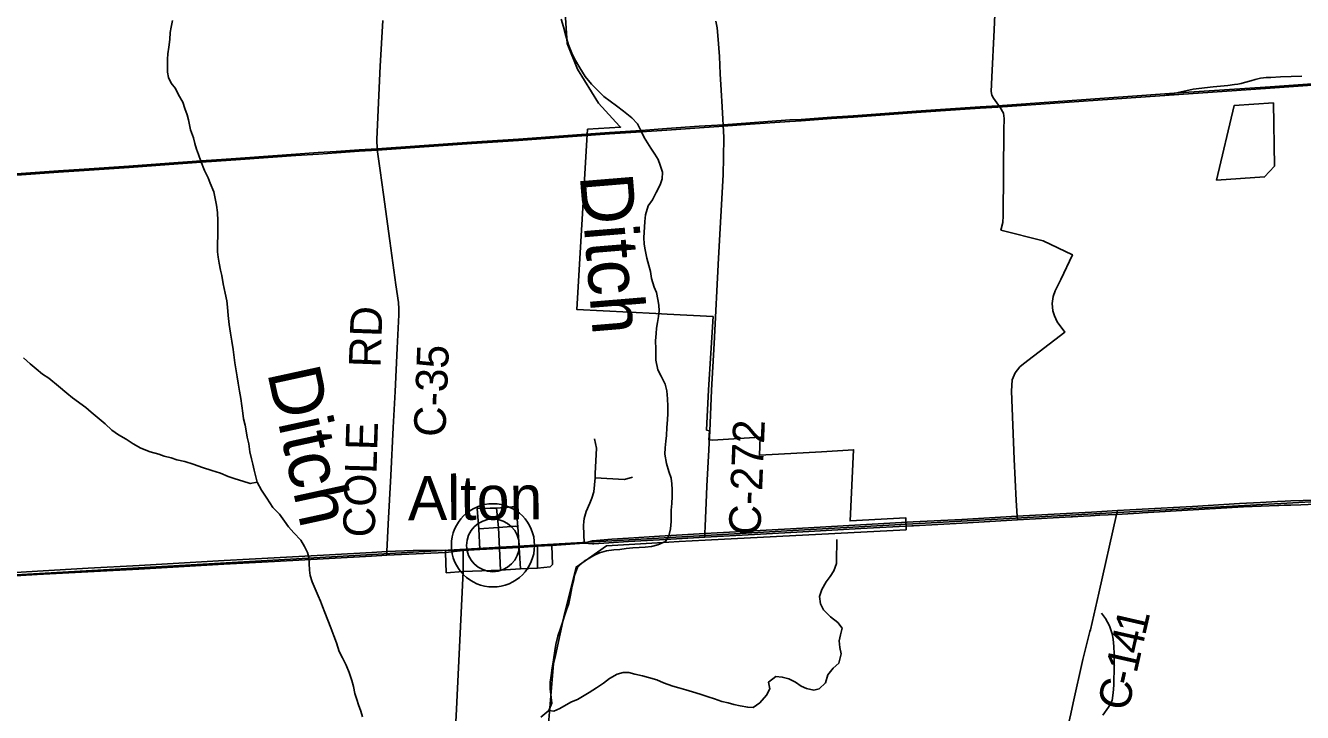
# Model space of a CAD drawing. Extents: x 114604 to 551442, y 316898 to 567001.
# Drawn here: x 152694 to 164762, y 381001 to 387495 of the extents above; entities that cross this region are included whole.
import ezdxf

# ---------------------------------------------------------------- set-up
doc = ezdxf.new("R2010")
doc.units = 0
for name, color, linetype in [('_CIVIL_CONSTRUCTION', 7, 'Continuous'), ('GE_P_Alignment_1000_Bearings', 7, 'Continuous'), ('GE_P_Alignment_1000_Cardinal_Points', 7, 'Continuous'), ('GE_P_Alignment_1000_Stations', 7, 'Continuous'), ('GE_P_Alignment_100_Stations', 7, 'Continuous'), ('GE_P_Alignment_500_Bearings', 7, 'Continuous'), ('GE_X_Alignment', 7, 'Continuous'), ('MT_X_Edge_Line', 7, 'Continuous'), ('PM_P_Cells', 7, 'Continuous'), ('PM_P_CL_Double_Solid', 7, 'Continuous'), ('PM_P_Stop_Line', 7, 'Continuous'), ('PM_X_Dotted_Line', 7, 'Continuous')]:
    doc.layers.add(name, color=color, linetype=linetype)

msp = doc.modelspace()

# ---------------------------------------------------------------- linework, layer by layer
at = {"layer": 'GE_P_Alignment_1000_Bearings'}
for points in [[(152257, 386067), (153004, 386121), (153248, 386137), (153671, 386166), (154050, 386195), (154352, 386216), (154499, 386226), (154680, 386239), (155030, 386263), (155248, 386278), (155460, 386293), (155630, 386305), (155846, 386320), (156018, 386330), (156416, 386357), (156910, 386392), (157353, 386422), (157608, 386440), (157905, 386461), (158212, 386483), (158513, 386504), (158754, 386520), (159061, 386542), (159290, 386557), (159541, 386575), (159916, 386602), (160023, 386608), (160310, 386630), (160517, 386642), (160729, 386658), (161112, 386685), (161341, 386701), (161715, 386726), (161882, 386737), (163592, 386857), (164455, 386916), (164899, 386946)], [(152258, 386054), (153005, 386108), (153249, 386124), (153672, 386153), (154051, 386182), (154353, 386202), (154500, 386213), (154681, 386226), (155031, 386250), (155249, 386265), (155461, 386280), (155631, 386292), (155847, 386307), (156019, 386317), (156417, 386344), (156911, 386379), (157354, 386409), (157609, 386427), (157906, 386448), (158213, 386470), (158514, 386491), (158755, 386507), (159062, 386528), (159291, 386544), (159542, 386562), (159917, 386589), (160023, 386595), (160311, 386617), (160518, 386629), (160730, 386645), (161113, 386672), (161342, 386688), (161715, 386713), (161882, 386724), (163593, 386844), (164455, 386903), (164899, 386933)], [(163462, 386834), (163728, 386892), (163919, 386914), (164057, 386929), (164121, 386936), (164152, 386941), (164184, 386947), (164214, 386955), (164274, 386972), (164315, 386985), (164340, 386992), (164366, 386997), (164393, 387000), (164419, 387002), (164463, 387003), (164555, 387009), (164756, 387016)], [(139976, 381530), (141702, 381687), (142931, 381777), (145059, 381883), (151606, 382247), (160057, 382729), (166950, 383110), (174406, 383574), (180366, 383985)]]:
    msp.add_lwpolyline(points, dxfattribs=at)
at = {"layer": 'GE_P_Alignment_1000_Cardinal_Points'}
for p, q in [((156963, 382929), (157085, 382932)), ((157373, 382359), (157358, 382562)), ((157532, 382365), (157531, 382572))]:
    msp.add_line(p, q, dxfattribs=at)
for points in [[(162069, 382821), (162066, 382856), (162055, 383005), (162038, 383395), (162025, 383718), (162012, 384038), (162017, 384145), (162047, 384212), (162091, 384269), (162124, 384296), (162516, 384597), (162443, 384694), (162417, 384750), (162402, 384798), (162396, 384866), (162405, 384934), (162426, 384988), (162477, 385095), (162587, 385328), (162310, 385461), (161912, 385561), (161929, 385634), (161933, 385695), (161938, 386508), (161942, 386617), (161935, 386665), (161905, 386720), (161843, 386808), (161826, 386838), (161821, 386872), (161826, 387006), (161849, 387455), (161857, 387672)], [(157973, 382601), (157966, 382770), (157969, 382806), (157974, 382834), (157993, 382901), (158027, 382981), (158047, 383028), (158064, 383088), (158076, 383218), (158076, 383260), (158089, 383501), (158070, 383588)], [(158076, 383218), (158356, 383205), (158429, 383226)], [(156986, 382542), (156979, 382738), (156963, 382929)], [(157085, 382932), (157146, 382934), (157292, 382944), (157314, 382945), (157330, 382938)], [(157184, 382348), (157174, 382551), (157163, 382750), (157146, 382934)], [(157358, 382562), (157346, 382757), (157330, 382938)], [(156979, 382738), (157163, 382750), (157326, 382763), (157346, 382757)], [(157651, 382379), (157673, 382399), (157668, 382580)], [(156670, 382320), (156662, 382512), (156662, 382537)], [(156670, 382320), (156831, 382333), (157184, 382348), (157373, 382359), (157532, 382365), (157651, 382379)]]:
    msp.add_lwpolyline(points, dxfattribs=at)
at = {"layer": 'GE_P_Alignment_1000_Stations'}
for p, q in [((164537, 382959), (164589, 382960)), ((162588, 382850), (162692, 382856)), ((162848, 382865), (163004, 382874)), ((163004, 382874), (163217, 382886))]:
    msp.add_line(p, q, dxfattribs=at)
for points in [[(159115, 382692), (159581, 382718), (160093, 382747), (160584, 382774), (161082, 382802), (161543, 382827), (162066, 382856), (162587, 382885), (162768, 382896), (163013, 382909), (163246, 382922), (163724, 382949), (164167, 382976), (164365, 382987), (164525, 382996), (164599, 382999)], [(163217, 382886), (163249, 382888), (163728, 382916), (164205, 382944), (164370, 382953), (164526, 382959), (164537, 382959)], [(164589, 382960), (164651, 382962), (164746, 382965)], [(164599, 382999), (164651, 383002), (164885, 383009), (165020, 383012), (165234, 383024), (165336, 383029), (165359, 383024), (165373, 383011)], [(164746, 382965), (164884, 382969), (164958, 382971)], [(161069, 382766), (161085, 382767), (161545, 382792), (162069, 382821), (162577, 382850), (162588, 382850)], [(162692, 382856), (162759, 382860), (162848, 382865)], [(157973, 382601), (158053, 382623), (158235, 382639), (158392, 382650), (158686, 382668), (159115, 382692)], [(159115, 382658), (159583, 382685), (160095, 382713), (160587, 382740), (161069, 382766)], [(156831, 382533), (156986, 382542), (157174, 382551), (157358, 382562), (157531, 382572), (157668, 382580), (157973, 382601)], [(157973, 382601), (158052, 382594), (158065, 382595)], [(158065, 382595), (158392, 382617), (158685, 382634), (159115, 382658)], [(152288, 382307), (152806, 382338), (153285, 382365), (153768, 382392), (154089, 382411), (154570, 382438), (155042, 382464), (155566, 382493), (155966, 382515), (156109, 382523), (156356, 382531), (156662, 382537), (156831, 382533)], [(152288, 382274), (152805, 382305), (153283, 382331), (153766, 382357), (154087, 382376), (154569, 382402), (155047, 382429), (155564, 382457), (155964, 382479), (156108, 382488)], [(156108, 382488), (156662, 382512), (156831, 382533)]]:
    msp.add_lwpolyline(points, dxfattribs=at)
at = {"layer": 'GE_P_Alignment_100_Stations'}
msp.add_lwpolyline([(157606, 380516), (157682, 381462), (157701, 381540), (157781, 381904), (157844, 382161), (157897, 382375), (158183, 382576), (158773, 382611), (158872, 382617), (159116, 382630), (161015, 382729), (161013, 382842), (160486, 382812), (160519, 383484), (160216, 383466), (159809, 383443), (159629, 383433), (159637, 383604), (159186, 383576), (159152, 383577), (159157, 383664), (159130, 383670), (159149, 384051), (159191, 384743), (158758, 384767), (158652, 384772), (157905, 384809), (157999, 386415), (158006, 386514), (158317, 386535), (158307, 386545), (158108, 386760), (157909, 387082), (157811, 387326), (157787, 387712)], dxfattribs=at)
at = {"layer": 'GE_P_Alignment_500_Bearings'}
msp.add_line((159155, 383554), (159160, 383660), dxfattribs=at)
for points in [[(156108, 382488), (156109, 382523), (156121, 382780), (156146, 383241), (156169, 383694), (156186, 384036), (156206, 384444), (156223, 384761), (156222, 384818), (156217, 384878), (156193, 385044), (156137, 385459), (156078, 385896), (156045, 386124), (156017, 386324), (156013, 386422), (156046, 387111), (156072, 387543)], [(159260, 387039), (159252, 387203), (159236, 387401), (159229, 387474), (159219, 387537)], [(159160, 383660), (159177, 384047), (159202, 384490), (159244, 385297), (159288, 386084), (159290, 386246), (159292, 386437), (159278, 386727), (159267, 386884), (159260, 387039)], [(159115, 382658), (159115, 382692), (159116, 382764), (159129, 383059), (159133, 383145), (159151, 383480), (159155, 383554)], [(162836, 382130), (163004, 382874), (163013, 382909)], [(156049, 374675), (156106, 376071), (156115, 376192), (156126, 376279), (156151, 376356), (156177, 376409), (156396, 376759), (156448, 376836), (156477, 376898), (156499, 376967), (156517, 377045), (156526, 377170), (156694, 379759), (156763, 380971), (156831, 382333), (156831, 382533)], [(162753, 381766), (162757, 381781), (162836, 382130)], [(162595, 381093), (162686, 381501), (162753, 381766)], [(162431, 380386), (162442, 380434), (162509, 380715), (162572, 380989), (162595, 381093)]]:
    msp.add_lwpolyline(points, dxfattribs=at)
at = {"layer": 'GE_X_Alignment'}
for radius in [393, 249]:
    msp.add_circle((157111, 382581), radius, dxfattribs=at)
at = {"layer": 'MT_X_Edge_Line'}
for points in [[(164489, 386765), (164115, 386738), (163950, 386034), (164404, 386064), (164498, 386166)], [(164498, 386166), (164489, 386765)]]:
    msp.add_lwpolyline(points, dxfattribs=at)
at = {"layer": 'PM_P_Cells'}
for points in [[(154083, 387542), (154069, 387480), (154062, 387428), (154056, 387364), (154048, 387290), (154039, 387228), (154035, 387176), (154035, 387054), (154044, 387004), (154070, 386949), (154110, 386899), (154140, 386841), (154179, 386769), (154199, 386711), (154221, 386652), (154233, 386602), (154254, 386510), (154282, 386434), (154294, 386380), (154309, 386327), (154329, 386275), (154349, 386213), (154384, 386123), (154420, 386055), (154440, 386004), (154472, 385922), (154487, 385860), (154499, 385796), (154509, 385726), (154512, 385650), (154512, 385586), (154510, 385507), (154507, 385435), (154509, 385357), (154515, 385305), (154523, 385247), (154536, 385181), (154548, 385131), (154562, 385053), (154581, 384966), (154595, 384892), (154601, 384832), (154608, 384754), (154618, 384670), (154630, 384588), (154643, 384511), (154655, 384433), (154661, 384381), (154672, 384305), (154682, 384249), (154694, 384175), (154704, 384113), (154715, 384040), (154727, 383970), (154737, 383900), (154746, 383830), (154754, 383778), (154768, 383716), (154780, 383665), (154789, 383605), (154803, 383541), (154815, 383465), (154828, 383399), (154842, 383347), (154854, 383293), (154866, 383242), (154883, 383178), (154925, 383102), (154973, 383028), (155032, 382939), (155094, 382875), (155140, 382809), (155179, 382756), (155229, 382700), (155295, 382630), (155331, 382570), (155358, 382515), (155372, 382465), (155374, 382411), (155376, 382345), (155385, 382295), (155403, 382237), (155459, 382104), (155482, 382054), (155500, 382002), (155522, 381946), (155550, 381875), (155579, 381801), (155607, 381727), (155633, 381659), (155658, 381577), (155688, 381518), (155724, 381450)], [(158585, 385227), (158567, 385295), (158550, 385374), (158540, 385428), (158538, 385492), (158543, 385590), (158547, 385642), (158553, 385704), (158578, 385790), (158620, 385848), (158654, 385918), (158691, 385988), (158711, 386046), (158713, 386108), (158693, 386174), (158672, 386228), (158640, 386279), (158604, 386335), (158572, 386385), (158540, 386437), (158513, 386495), (158477, 386564), (158425, 386622), (158344, 386686), (158280, 386735), (158220, 386779), (158160, 386825), (158102, 386882), (158041, 386942), (157983, 387012), (157931, 387096), (157890, 387163), (157858, 387235), (157826, 387313), (157801, 387397), (157777, 387482), (157757, 387556)], [(157564, 380956), (157638, 381020), (157668, 381088), (157657, 381170), (157651, 381222), (157653, 381288), (157662, 381352), (157672, 381423), (157682, 381499), (157697, 381583), (157707, 381645), (157725, 381723), (157750, 381795), (157768, 381851), (157784, 381905), (157806, 381971), (157827, 382033), (157845, 382109), (157857, 382181), (157872, 382241), (157882, 382295), (157910, 382371), (157972, 382431), (158065, 382485), (158117, 382511), (158185, 382530), (158253, 382538), (158309, 382542), (158369, 382550), (158433, 382558), (158493, 382561), (158551, 382565), (158611, 382571), (158671, 382585), (158741, 382618), (158774, 382672), (158790, 382738), (158794, 382805), (158795, 382857), (158797, 382915), (158801, 382977), (158805, 383043), (158804, 383109), (158802, 383163), (158794, 383215), (158772, 383279), (158751, 383356), (158737, 383442), (158739, 383502), (158746, 383566), (158750, 383620), (158756, 383696), (158761, 383768), (158763, 383828), (158763, 383898), (158760, 383967), (158754, 384043), (158740, 384105), (158702, 384179), (158671, 384241), (158651, 384332), (158649, 384388), (158650, 384440), (158648, 384514), (158654, 384584), (158658, 384634), (158665, 384688), (158675, 384744), (158681, 384798), (158679, 384852), (158670, 384904), (158656, 384971), (158636, 385023), (158611, 385103), (158599, 385169), (158585, 385227)], [(154883, 383178), (154817, 383165), (154747, 383189), (154675, 383209), (154608, 383233), (154536, 383262), (154454, 383290), (154366, 383317), (154278, 383347), (154198, 383373), (154124, 383390), (154070, 383408), (154004, 383424), (153952, 383444), (153870, 383465), (153783, 383499), (153711, 383541), (153645, 383584), (153573, 383626), (153509, 383670), (153446, 383729), (153314, 383840), (153262, 383884), (153139, 383976), (153083, 384019), (153005, 384087), (152913, 384162), (152854, 384200), (152794, 384250), (152738, 384297), (152674, 384353)], [(157638, 381020), (157688, 381014), (157742, 381040), (157802, 381073), (157852, 381101), (157909, 381125), (157959, 381151), (158021, 381189), (158089, 381233), (158157, 381278), (158212, 381322), (158284, 381362), (158342, 381378), (158396, 381378), (158452, 381365), (158526, 381349), (158582, 381333), (158660, 381309), (158723, 381282), (158811, 381250), (158867, 381234), (158935, 381215), (158997, 381195), (159071, 381175), (159145, 381150), (159205, 381130), (159275, 381106), (159335, 381092), (159389, 381077), (159449, 381065), (159519, 381051), (159571, 381049), (159633, 381094), (159695, 381164), (159727, 381224), (159716, 381288), (159784, 381340), (159846, 381336), (159906, 381320), (159970, 381288), (160024, 381251), (160075, 381227), (160143, 381213), (160195, 381225), (160254, 381282), (160276, 381356), (160326, 381420), (160379, 381468), (160401, 381556), (160391, 381614), (160384, 381677), (160396, 381735), (160410, 381799), (160372, 381851), (160301, 381905), (160235, 381972), (160207, 382028), (160197, 382098), (160218, 382164), (160260, 382236), (160298, 382288), (160333, 382340), (160357, 382410), (160359, 382490), (160362, 382574), (160360, 382636)], [(162863, 381940), (162899, 381889), (162937, 381819), (162962, 381745), (162974, 381693), (162980, 381625), (162981, 381555), (162983, 381494), (162983, 381438), (162981, 381380), (162980, 381328), (162978, 381260), (162974, 381188), (162962, 381116), (162929, 381052), (162875, 380976)], [(155724, 381450), (155753, 381378), (155777, 381304), (155793, 381247), (155806, 381181), (155824, 381125), (155842, 381073), (155862, 381015), (155877, 380961)]]:
    msp.add_lwpolyline(points, dxfattribs=at)
at = {"layer": 'PM_X_Dotted_Line'}
msp.add_line((157111, 382581), (157111, 382581), dxfattribs=at)

# ---------------------------------------------------------------- texts
at = {"layer": '_CIVIL_CONSTRUCTION'}
msp.add_text('Alton', height=417, rotation=0.4122, dxfattribs=at).set_placement((156308, 382818))
at = {"layer": 'PM_P_CL_Double_Solid'}
for s, rotation, p in [('RD', 87.9656, (156048, 384258)), ('C-35', 87.6948, (156661, 383602)), ('COLE', 88.3102, (155993, 382653)), ('C-272', 87.6872, (159638, 382670)), ('1', 77.0301, (163274, 381720)), ('4', 77.2383, (163234, 381541)), ('1', 77.3572, (163194, 381363)), ('-', 77.4433, (163167, 381244)), ('C', 77.4717, (163114, 381005))]:
    msp.add_text(s, height=300, rotation=rotation, dxfattribs=at).set_placement(p)
at = {"layer": 'PM_P_Stop_Line'}
for height, rotation, p in [(500, 274.704, (157931, 386078)), (500.1, 282.2988, (154976, 384217))]:
    msp.add_text('Ditch', height=height, rotation=rotation, dxfattribs=at).set_placement(p)

doc.saveas('drawing.dxf')
